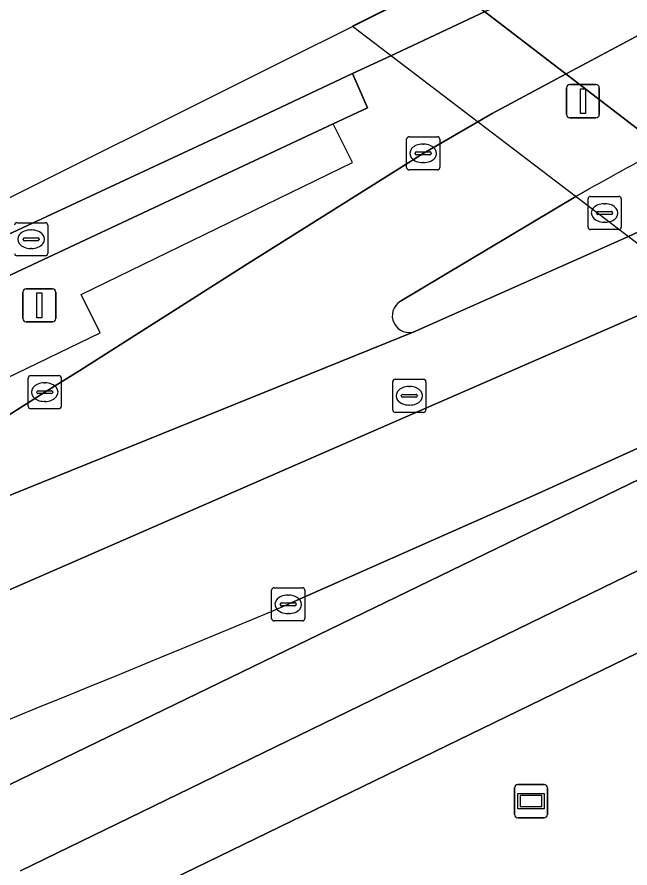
# Model space of a CAD drawing. Extents: x 158086 to 159499, y 382904 to 383981.
# Drawn here: x 158870.09 to 158888.57, y 383798.63 to 383824.3 of the extents above; entities that cross this region are included whole.
import ezdxf

# ---------------------------------------------------------------- set-up
doc = ezdxf.new("R2010")
doc.units = 0
for name, color, linetype in [('IMGEO_Berm_gesloten', 7, 'Continuous'), ('IMGEO_Berm_open', 7, 'Continuous'), ('IMGEO_Dek', 7, 'Continuous'), ('IMGEO_Fietspad_gesloten', 7, 'Continuous'), ('IMGEO_Groenvoorziening', 7, 'Continuous'), ('IMGEO_Hek', 7, 'Continuous'), ('IMGEO_Kolk', 7, 'Continuous'), ('IMGEO_Lichtmast', 7, 'Continuous'), ('IMGEO_OVBaan_gesloten', 7, 'Continuous'), ('IMGEO_Reclamebord', 7, 'Continuous'), ('IMGEO_Rijbaan_regionaal_gesloten', 7, 'Continuous'), ('IMGEO_Rioolput', 7, 'Continuous'), ('IMGEO_Voetpad_open', 7, 'Continuous')]:
    doc.layers.add(name, color=color, linetype=linetype)

msp = doc.modelspace()

# ---------------------------------------------------------------- linework, layer by layer
at = {"layer": 'IMGEO_Berm_gesloten'}
msp.add_lwpolyline([(158882.975, 383825.407), (158880.202, 383824.022), (158900.05, 383808.897), (158900.932, 383809.295), (158902.837, 383810.155), (158902.638, 383810.308)], close=True, dxfattribs=at)
at = {"layer": 'IMGEO_Berm_open'}
for points in [[(158932.913, 383831.885), (158918.636, 383825.211), (158916.499, 383824.207), (158915.8, 383823.88), (158913.705, 383822.898), (158912.976, 383822.556), (158910.313, 383821.304), (158906.503, 383819.512), (158905.989, 383819.27), (158905.514, 383819.046), (158904.384, 383818.525), (158903.929, 383818.315), (158900.047, 383816.527), (158899.414, 383816.235), (158896.634, 383814.918), (158894.296, 383813.81), (158893.868, 383813.608), (158893.304, 383813.34), (158885.805, 383809.927), (158878.263, 383806.583)], [(158882.107, 383814.821), (158888.524, 383817.68), (158888.978, 383817.891), (158891.318, 383819), (158892.129, 383819.385), (158893.921, 383820.217), (158894.342, 383820.418), (158894.719, 383820.599), (158896.549, 383821.475), (158898.567, 383822.42), (158898.997, 383822.622), (158900.603, 383823.374), (158901.139, 383823.625), (158904.936, 383825.404), (158908.34, 383826.998)], [(158887.367, 383819.129), (158886.939, 383818.888), (158881.656, 383815.728)], [(158869.181, 383800.819), (158890.542, 383811.178), (158892.054, 383811.904), (158893.68, 383812.701), (158894.531, 383813.103), (158894.956, 383813.303), (158897.298, 383814.408)]]:
    msp.add_lwpolyline(points, dxfattribs=at)
for centre, radius, start, end in [((158943.191, 383719.325), 114.355, 117.9573, 119.22007), ((158881.912, 383815.29), 0.508, 120.2532, 292.6239), ((158604.29, 384459.238), 707.827, 291.27537, 292.771774)]:
    msp.add_arc(centre, radius, start, end, dxfattribs=at)
at = {"layer": 'IMGEO_Dek'}
msp.add_lwpolyline([(158902.912, 383834.582), (158888.17, 383828.002), (158880.202, 383824.022), (158900.05, 383808.897), (158900.932, 383809.295), (158902.837, 383810.155), (158902.638, 383810.308), (158909.887, 383813.753), (158912.434, 383814.964), (158919.618, 383818.379), (158919.85, 383818.202), (158921.81, 383819.051), (158922.73, 383819.45)], close=True, dxfattribs=at)
at = {"layer": 'IMGEO_Fietspad_gesloten'}
for points in [[(158917.116, 383823.736), (158916.435, 383823.395), (158914.362, 383822.396), (158913.307, 383821.888), (158910.961, 383820.809), (158907.118, 383819.041), (158906.601, 383818.803), (158905.859, 383818.462), (158905.002, 383818.055), (158904.549, 383817.84), (158900.71, 383816.02), (158899.765, 383815.572), (158897.298, 383814.408), (158894.956, 383813.303), (158894.531, 383813.103), (158893.68, 383812.701), (158892.054, 383811.904), (158890.542, 383811.178), (158869.181, 383800.819)], [(158870.191, 383798.538), (158891.775, 383809.045), (158894.46, 383810.332), (158896.747, 383811.414), (158897.164, 383811.609), (158899.509, 383812.71), (158902.935, 383814.319)]]:
    msp.add_lwpolyline(points, dxfattribs=at)
at = {"layer": 'IMGEO_Groenvoorziening'}
msp.add_lwpolyline([(158900.081, 383787.037), (158893.749, 383791.597), (158889.835, 383801.645), (158895.436, 383808.391), (158894.396, 383807.865), (158891.662, 383806.502), (158871.891, 383796.892)], dxfattribs=at)
at = {"layer": 'IMGEO_Hek'}
for points in [[(158880.202, 383824.022), (158900.05, 383808.897)], [(158869.765, 383813.41), (158872.598, 383814.776), (158872.025, 383815.93), (158880.208, 383819.911), (158879.622, 383821.08)]]:
    msp.add_lwpolyline(points, dxfattribs=at)
at = {"layer": 'IMGEO_Kolk'}
for p, q in [((158881.836, 383819.763), (158881.836, 383820.615)), ((158881.911, 383820.689), (158882.763, 383820.689)), ((158882.324, 383820.469), (158882.349, 383820.469)), ((158882.837, 383820.615), (158882.837, 383819.763)), ((158882.138, 383820.232), (158882.536, 383820.232)), ((158882.095, 383820.183), (158882.095, 383820.195)), ((158882.533, 383820.146), (158882.135, 383820.146)), ((158882.579, 383820.195), (158882.579, 383820.183)), ((158882.347, 383819.909), (158882.322, 383819.909)), ((158882.763, 383819.689), (158881.911, 383819.689)), ((158887.307, 383817.964), (158887.307, 383818.816)), ((158887.382, 383818.89), (158888.234, 383818.89)), ((158888.308, 383818.816), (158888.308, 383817.964)), ((158887.609, 383818.433), (158888.007, 383818.433)), ((158887.795, 383818.67), (158887.82, 383818.67)), ((158887.566, 383818.384), (158887.566, 383818.396)), ((158888.004, 383818.347), (158887.606, 383818.347)), ((158888.05, 383818.396), (158888.05, 383818.384)), ((158870.087, 383818.097), (158870.939, 383818.097)), ((158871.013, 383818.023), (158871.013, 383817.171)), ((158887.818, 383818.11), (158887.793, 383818.11)), ((158870.5, 383817.877), (158870.525, 383817.877)), ((158888.234, 383817.89), (158887.382, 383817.89)), ((158870.271, 383817.591), (158870.271, 383817.603)), ((158870.709, 383817.554), (158870.311, 383817.554)), ((158870.314, 383817.64), (158870.712, 383817.64)), ((158870.755, 383817.603), (158870.755, 383817.591)), ((158870.523, 383817.317), (158870.498, 383817.317)), ((158870.939, 383817.097), (158870.087, 383817.097)), ((158870.422, 383812.558), (158870.422, 383813.41)), ((158870.497, 383813.484), (158871.349, 383813.484)), ((158871.423, 383813.41), (158871.423, 383812.558)), ((158870.724, 383813.027), (158871.122, 383813.027)), ((158870.91, 383813.264), (158870.935, 383813.264)), ((158870.681, 383812.978), (158870.681, 383812.99)), ((158871.119, 383812.941), (158870.721, 383812.941)), ((158871.165, 383812.99), (158871.165, 383812.978)), ((158870.933, 383812.704), (158870.908, 383812.704)), ((158871.349, 383812.484), (158870.497, 383812.484)), ((158877.766, 383806.156), (158877.766, 383807.008)), ((158877.841, 383807.082), (158878.693, 383807.082)), ((158878.254, 383806.862), (158878.279, 383806.862)), ((158878.767, 383807.008), (158878.767, 383806.156)), ((158878.068, 383806.625), (158878.466, 383806.625)), ((158878.025, 383806.576), (158878.025, 383806.588)), ((158878.463, 383806.539), (158878.065, 383806.539)), ((158878.509, 383806.588), (158878.509, 383806.576)), ((158878.277, 383806.302), (158878.252, 383806.302)), ((158878.693, 383806.082), (158877.841, 383806.082))]:
    msp.add_line(p, q, dxfattribs=at)
for points in [[(158881.836, 383819.763), (158881.836, 383820.615)], [(158881.911, 383820.689), (158882.763, 383820.689)], [(158882.837, 383820.615), (158882.837, 383819.763)], [(158882.763, 383819.689), (158881.911, 383819.689)], [(158887.307, 383817.964), (158887.307, 383818.816)], [(158887.382, 383818.89), (158888.234, 383818.89)], [(158888.308, 383818.816), (158888.308, 383817.964)], [(158870.087, 383818.097), (158870.939, 383818.097)], [(158871.013, 383818.023), (158871.013, 383817.171)], [(158888.234, 383817.89), (158887.382, 383817.89)], [(158870.939, 383817.097), (158870.087, 383817.097)], [(158870.422, 383812.558), (158870.422, 383813.41)], [(158870.497, 383813.484), (158871.349, 383813.484)], [(158871.423, 383813.41), (158871.423, 383812.558)], [(158871.349, 383812.484), (158870.497, 383812.484)], [(158877.766, 383806.156), (158877.766, 383807.008)], [(158877.841, 383807.082), (158878.693, 383807.082)], [(158878.767, 383807.008), (158878.767, 383806.156)], [(158878.693, 383806.082), (158877.841, 383806.082)]]:
    msp.add_lwpolyline(points, dxfattribs=at)
for centre, radius, start, end in [((158881.913, 383820.613), 0.0765, 91.552, 178.448), ((158881.913, 383820.613), 0.0765, 91.552, 178.448), ((158882.761, 383820.613), 0.0765, 1.552, 88.448), ((158882.761, 383820.613), 0.0765, 1.552, 88.448), ((158882.135, 383820.192), 0.0403, 85.8775, 175.7526), ((158882.54, 383820.194), 0.0386, 1.7309, 96.639), ((158882.132, 383820.182), 0.0366, 178.938, 274.7102), ((158882.536, 383820.189), 0.043, 264.8664, 352.4533), ((158881.913, 383819.765), 0.0765, 181.552, 268.448), ((158881.913, 383819.765), 0.0765, 181.552, 268.448), ((158882.761, 383819.765), 0.0765, 271.552, 358.448), ((158882.761, 383819.765), 0.0765, 271.552, 358.448), ((158887.384, 383818.814), 0.0765, 91.552, 178.448), ((158887.384, 383818.814), 0.0765, 91.552, 178.448), ((158888.232, 383818.814), 0.0765, 1.552, 88.448), ((158888.232, 383818.814), 0.0765, 1.552, 88.448), ((158887.606, 383818.393), 0.0403, 85.8775, 175.7526), ((158888.011, 383818.395), 0.0386, 1.7309, 96.639), ((158887.603, 383818.383), 0.0366, 178.938, 274.7102), ((158888.007, 383818.39), 0.043, 264.8664, 352.4533), ((158870.089, 383818.021), 0.0765, 91.552, 178.448), ((158870.089, 383818.021), 0.0765, 91.552, 178.448), ((158870.937, 383818.021), 0.0765, 1.552, 88.448), ((158870.937, 383818.021), 0.0765, 1.552, 88.448), ((158887.384, 383817.966), 0.0765, 181.552, 268.448), ((158887.384, 383817.966), 0.0765, 181.552, 268.448), ((158888.232, 383817.966), 0.0765, 271.552, 358.448), ((158888.232, 383817.966), 0.0765, 271.552, 358.448), ((158870.311, 383817.6), 0.0403, 85.8775, 175.7526), ((158870.308, 383817.59), 0.0366, 178.938, 274.7102), ((158870.712, 383817.597), 0.043, 264.8664, 352.4533), ((158870.716, 383817.602), 0.0386, 1.7309, 96.639), ((158870.089, 383817.173), 0.0765, 181.552, 268.448), ((158870.089, 383817.173), 0.0765, 181.552, 268.448), ((158870.937, 383817.173), 0.0765, 271.552, 358.448), ((158870.937, 383817.173), 0.0765, 271.552, 358.448), ((158870.499, 383813.408), 0.0765, 91.552, 178.448), ((158870.499, 383813.408), 0.0765, 91.552, 178.448), ((158871.347, 383813.408), 0.0765, 1.552, 88.448), ((158871.347, 383813.408), 0.0765, 1.552, 88.448), ((158870.721, 383812.987), 0.0403, 85.8775, 175.7526), ((158871.126, 383812.989), 0.0386, 1.7309, 96.639), ((158870.718, 383812.977), 0.0366, 178.938, 274.7102), ((158871.122, 383812.984), 0.043, 264.8664, 352.4533), ((158870.499, 383812.56), 0.0765, 181.552, 268.448), ((158870.499, 383812.56), 0.0765, 181.552, 268.448), ((158871.347, 383812.56), 0.0765, 271.552, 358.448), ((158871.347, 383812.56), 0.0765, 271.552, 358.448), ((158877.843, 383807.006), 0.0765, 91.552, 178.448), ((158877.843, 383807.006), 0.0765, 91.552, 178.448), ((158878.691, 383807.006), 0.0765, 1.552, 88.448), ((158878.691, 383807.006), 0.0765, 1.552, 88.448), ((158878.065, 383806.585), 0.0403, 85.8775, 175.7526), ((158878.47, 383806.587), 0.0386, 1.7309, 96.639), ((158878.062, 383806.575), 0.0366, 178.938, 274.7102), ((158878.466, 383806.582), 0.043, 264.8664, 352.4533), ((158877.843, 383806.158), 0.0765, 181.552, 268.448), ((158877.843, 383806.158), 0.0765, 181.552, 268.448), ((158878.691, 383806.158), 0.0765, 271.552, 358.448), ((158878.691, 383806.158), 0.0765, 271.552, 358.448)]:
    msp.add_arc(centre, radius, start, end, dxfattribs=at)
for centre, major_axis, ratio, start_param, end_param in [((158882.323, 383820.189), (-0.387, 0.002), 0.722429, 4.712389, 7.853982), ((158882.348, 383820.189), (-0.39, 0.002), 0.717154, 1.570796, 4.712389), ((158887.794, 383818.39), (-0.387, 0.002), 0.722429, 4.712389, 7.853982), ((158887.819, 383818.39), (-0.39, 0.002), 0.717154, 1.570796, 4.712389), ((158870.499, 383817.597), (-0.387, 0.002), 0.722429, 4.712389, 7.853982), ((158870.524, 383817.597), (-0.39, 0.002), 0.717154, 1.570796, 4.712389), ((158870.909, 383812.984), (-0.387, 0.002), 0.722429, 4.712389, 7.853982), ((158870.934, 383812.984), (-0.39, 0.002), 0.717154, 1.570796, 4.712389), ((158878.253, 383806.582), (-0.387, 0.002), 0.722429, 4.712389, 7.853982), ((158878.278, 383806.582), (-0.39, 0.002), 0.717154, 1.570796, 4.712389)]:
    msp.add_ellipse(centre, major_axis=major_axis, ratio=ratio, start_param=start_param, end_param=end_param, dxfattribs=at)
at = {"layer": 'IMGEO_Lichtmast'}
for p, q in [((158886.657, 383821.363), (158886.657, 383822.163)), ((158886.657, 383822.163), (158886.657, 383821.363)), ((158886.757, 383822.263), (158887.547, 383822.263)), ((158887.547, 383822.263), (158886.757, 383822.263)), ((158887.647, 383822.163), (158887.647, 383821.363)), ((158887.647, 383821.363), (158887.647, 383822.163)), ((158887.547, 383821.263), (158886.757, 383821.263)), ((158886.757, 383821.263), (158887.547, 383821.263)), ((158870.266, 383815.204), (158870.266, 383816.004)), ((158870.266, 383816.004), (158870.266, 383815.204)), ((158870.366, 383816.104), (158871.156, 383816.104)), ((158871.156, 383816.104), (158870.366, 383816.104)), ((158871.256, 383816.004), (158871.256, 383815.204)), ((158871.256, 383815.204), (158871.256, 383816.004)), ((158871.156, 383815.104), (158870.366, 383815.104)), ((158870.366, 383815.104), (158871.156, 383815.104))]:
    msp.add_line(p, q, dxfattribs=at)
for points in [[(158887.077, 383822.138), (158887.227, 383822.138), (158887.227, 383821.388), (158887.077, 383821.388), (158887.077, 383822.138)], [(158870.686, 383815.979), (158870.836, 383815.979), (158870.836, 383815.229), (158870.686, 383815.229), (158870.686, 383815.979)]]:
    msp.add_lwpolyline(points, dxfattribs=at)
for centre, start, end in [((158886.757, 383822.163), 90, 180), ((158886.757, 383822.163), 90, 180), ((158887.547, 383822.163), 0, 90), ((158887.547, 383822.163), 360, 90), ((158886.757, 383821.363), 180, 270), ((158886.757, 383821.363), 180, 270), ((158887.547, 383821.363), 270, 0), ((158887.547, 383821.363), 270, 0), ((158870.366, 383816.004), 90, 180), ((158870.366, 383816.004), 90, 180), ((158871.156, 383816.004), 0, 90), ((158871.156, 383816.004), 360, 90), ((158870.366, 383815.204), 180, 270), ((158870.366, 383815.204), 180, 270), ((158871.156, 383815.204), 270, 0), ((158871.156, 383815.204), 270, 0)]:
    msp.add_arc(centre, 0.1, start, end, dxfattribs=at)
at = {"layer": 'IMGEO_OVBaan_gesloten'}
for points in [[(158926.315, 383845.029), (158888.17, 383828.002), (158852.323, 383810.095)], [(158856.604, 383811.524), (158860.437, 383813.315), (158868.774, 383817.257), (158877.155, 383821.163), (158880.207, 383822.594), (158881.364, 383823.136), (158881.85, 383823.362), (158884.202, 383824.464), (158887.215, 383825.877), (158887.585, 383826.051), (158891.457, 383827.865)]]:
    msp.add_lwpolyline(points, dxfattribs=at)
at = {"layer": 'IMGEO_Reclamebord'}
for p, q in [((158885.091, 383800.245), (158885.091, 383801.045)), ((158885.091, 383801.045), (158885.091, 383800.245)), ((158885.191, 383801.145), (158885.981, 383801.145)), ((158885.981, 383801.145), (158885.191, 383801.145)), ((158886.081, 383801.045), (158886.081, 383800.245)), ((158886.081, 383800.245), (158886.081, 383801.045)), ((158885.981, 383800.145), (158885.191, 383800.145)), ((158885.191, 383800.145), (158885.981, 383800.145))]:
    msp.add_line(p, q, dxfattribs=at)
for points in [[(158885.192, 383800.877), (158885.98, 383800.877), (158885.98, 383800.413), (158885.192, 383800.413), (158885.192, 383800.877)], [(158885.257, 383800.812), (158885.257, 383800.478), (158885.915, 383800.478), (158885.915, 383800.812), (158885.257, 383800.812)]]:
    msp.add_lwpolyline(points, dxfattribs=at)
for centre, start, end in [((158885.191, 383801.045), 90, 180), ((158885.191, 383801.045), 90, 180), ((158885.981, 383801.045), 0, 90), ((158885.981, 383801.045), 360, 90), ((158885.191, 383800.245), 180, 270), ((158885.191, 383800.245), 180, 270), ((158885.981, 383800.245), 270, 0), ((158885.981, 383800.245), 270, 0)]:
    msp.add_arc(centre, 0.1, start, end, dxfattribs=at)
at = {"layer": 'IMGEO_Rijbaan_regionaal_gesloten'}
for points in [[(158857.176, 383801.486), (158890.624, 383816.08), (158913.706, 383826.34), (158931.656, 383834.319), (158930.157, 383837.22), (158911.13, 383828.307), (158910.433, 383827.979), (158908.34, 383826.998), (158904.936, 383825.404), (158901.139, 383823.625), (158900.603, 383823.374), (158898.997, 383822.622), (158898.567, 383822.42), (158896.549, 383821.475), (158894.719, 383820.599), (158894.342, 383820.418), (158893.921, 383820.217), (158892.129, 383819.385), (158891.318, 383819), (158888.978, 383817.891), (158888.524, 383817.68), (158882.107, 383814.821), (158882.087, 383814.809), (158857.768, 383804.975)], [(158885.805, 383809.927), (158893.304, 383813.34), (158893.868, 383813.608), (158894.296, 383813.81), (158896.634, 383814.918), (158899.414, 383816.235), (158900.047, 383816.527), (158903.929, 383818.315), (158904.384, 383818.525), (158905.514, 383819.046), (158905.989, 383819.27), (158906.503, 383819.512), (158910.313, 383821.304), (158912.976, 383822.556), (158913.705, 383822.898), (158915.8, 383823.88), (158916.499, 383824.207), (158918.636, 383825.211), (158932.913, 383831.885), (158931.656, 383834.319), (158913.706, 383826.34), (158890.624, 383816.08), (158857.176, 383801.486)], [(158889.51, 383824.119), (158886.649, 383822.586), (158884.419, 383821.391), (158883.981, 383821.142), (158882.334, 383820.189), (158877.041, 383816.858), (158871.984, 383813.634), (158870.923, 383812.983), (158862.275, 383807.49)], [(158886.939, 383818.888), (158887.367, 383819.129)], [(158881.656, 383815.728), (158886.939, 383818.888)], [(158856.898, 383804.67), (158857.768, 383804.975), (158882.087, 383814.809), (158882.107, 383814.821)], [(158878.263, 383806.583), (158885.805, 383809.927)]]:
    msp.add_lwpolyline(points, dxfattribs=at)
msp.add_lwpolyline([(158890.133, 383828.878), (158888.17, 383828.002), (158882.975, 383825.407), (158902.638, 383810.308), (158909.887, 383813.753)], close=True, dxfattribs=at)
for centre, radius, start, end in [((158943.191, 383719.325), 114.355, 117.9573, 119.22007), ((158881.912, 383815.29), 0.508, 120.2532, 292.6239), ((158604.29, 384459.238), 707.827, 291.27537, 292.771774)]:
    msp.add_arc(centre, radius, start, end, dxfattribs=at)
at = {"layer": 'IMGEO_Rioolput'}
for p, q in [((158881.417, 383812.448), (158881.417, 383813.3)), ((158881.492, 383813.374), (158882.344, 383813.374)), ((158882.418, 383813.3), (158882.418, 383812.448)), ((158881.905, 383813.154), (158881.93, 383813.154)), ((158881.676, 383812.868), (158881.676, 383812.88)), ((158882.114, 383812.831), (158881.716, 383812.831)), ((158881.719, 383812.917), (158882.117, 383812.917)), ((158882.16, 383812.88), (158882.16, 383812.868)), ((158881.928, 383812.594), (158881.903, 383812.594)), ((158882.344, 383812.374), (158881.492, 383812.374))]:
    msp.add_line(p, q, dxfattribs=at)
for points in [[(158881.417, 383812.448), (158881.417, 383813.3)], [(158881.492, 383813.374), (158882.344, 383813.374)], [(158882.418, 383813.3), (158882.418, 383812.448)], [(158882.344, 383812.374), (158881.492, 383812.374)]]:
    msp.add_lwpolyline(points, dxfattribs=at)
for centre, radius, start, end in [((158881.494, 383813.298), 0.0765, 91.552, 178.448), ((158881.494, 383813.298), 0.0765, 91.552, 178.448), ((158882.342, 383813.298), 0.0765, 1.552, 88.448), ((158882.342, 383813.298), 0.0765, 1.552, 88.448), ((158881.716, 383812.877), 0.0403, 85.8775, 175.7526), ((158881.713, 383812.867), 0.0366, 178.938, 274.7102), ((158882.117, 383812.874), 0.043, 264.8664, 352.4533), ((158882.121, 383812.879), 0.0386, 1.7309, 96.639), ((158881.494, 383812.45), 0.0765, 181.552, 268.448), ((158881.494, 383812.45), 0.0765, 181.552, 268.448), ((158882.342, 383812.45), 0.0765, 271.552, 358.448), ((158882.342, 383812.45), 0.0765, 271.552, 358.448)]:
    msp.add_arc(centre, radius, start, end, dxfattribs=at)
for centre, major_axis, ratio, start_param, end_param in [((158881.904, 383812.874), (-0.387, 0.002), 0.722429, 4.712389, 7.853982), ((158881.929, 383812.874), (-0.39, 0.002), 0.717154, 1.570796, 4.712389)]:
    msp.add_ellipse(centre, major_axis=major_axis, ratio=ratio, start_param=start_param, end_param=end_param, dxfattribs=at)
at = {"layer": 'IMGEO_Voetpad_open'}
for points in [[(158926.684, 383844.293), (158920.142, 383841.2), (158906.321, 383834.777), (158905.208, 383834.247), (158904.052, 383833.711), (158903.351, 383833.388), (158901.252, 383832.416), (158897.825, 383830.828), (158894.035, 383829.072), (158893.902, 383829.01), (158893.473, 383828.808), (158891.857, 383828.052), (158891.457, 383827.865), (158887.585, 383826.051), (158887.215, 383825.877), (158884.202, 383824.464), (158881.85, 383823.362), (158881.364, 383823.136), (158880.207, 383822.594), (158880.653, 383821.563), (158879.622, 383821.08), (158857.982, 383810.946), (158853.184, 383808.605), (158855.343, 383804.495)], [(158870.923, 383812.983), (158871.984, 383813.634), (158877.041, 383816.858), (158882.334, 383820.189), (158883.981, 383821.142), (158884.419, 383821.391), (158886.649, 383822.586), (158889.51, 383824.119), (158889.864, 383824.308), (158891.327, 383825.092), (158893.652, 383826.184), (158894.061, 383826.376), (158895.675, 383827.13), (158896.228, 383827.39), (158900.004, 383829.166), (158903.409, 383830.767), (158905.497, 383831.749), (158906.194, 383832.076), (158908.225, 383833.03), (158921.295, 383839.125), (158927.737, 383842.136)], [(158852.905, 383809.136), (158853.184, 383808.605), (158857.982, 383810.946), (158879.622, 383821.08), (158880.653, 383821.563), (158880.207, 383822.594), (158877.155, 383821.163), (158868.774, 383817.257), (158860.437, 383813.315), (158856.604, 383811.524), (158853.097, 383809.793)], [(158919.356, 383822.026), (158918.648, 383821.705), (158917.121, 383820.942), (158916.584, 383820.698), (158914.389, 383819.699), (158913.168, 383819.126), (158909.346, 383817.332), (158908.842, 383817.095), (158907.25, 383816.346), (158906.785, 383816.128), (158902.935, 383814.319), (158899.509, 383812.71), (158897.164, 383811.609), (158896.747, 383811.414), (158894.46, 383810.332), (158891.775, 383809.045), (158870.191, 383798.538)], [(158871.891, 383796.892), (158891.662, 383806.502), (158894.396, 383807.865), (158895.436, 383808.391), (158896.562, 383809.802), (158897.983, 383810.472), (158900.733, 383811.77), (158907.998, 383815.199), (158910.555, 383816.405), (158917.755, 383819.802)], [(158862.275, 383807.49), (158870.923, 383812.983)]]:
    msp.add_lwpolyline(points, dxfattribs=at)

doc.saveas('drawing.dxf')
